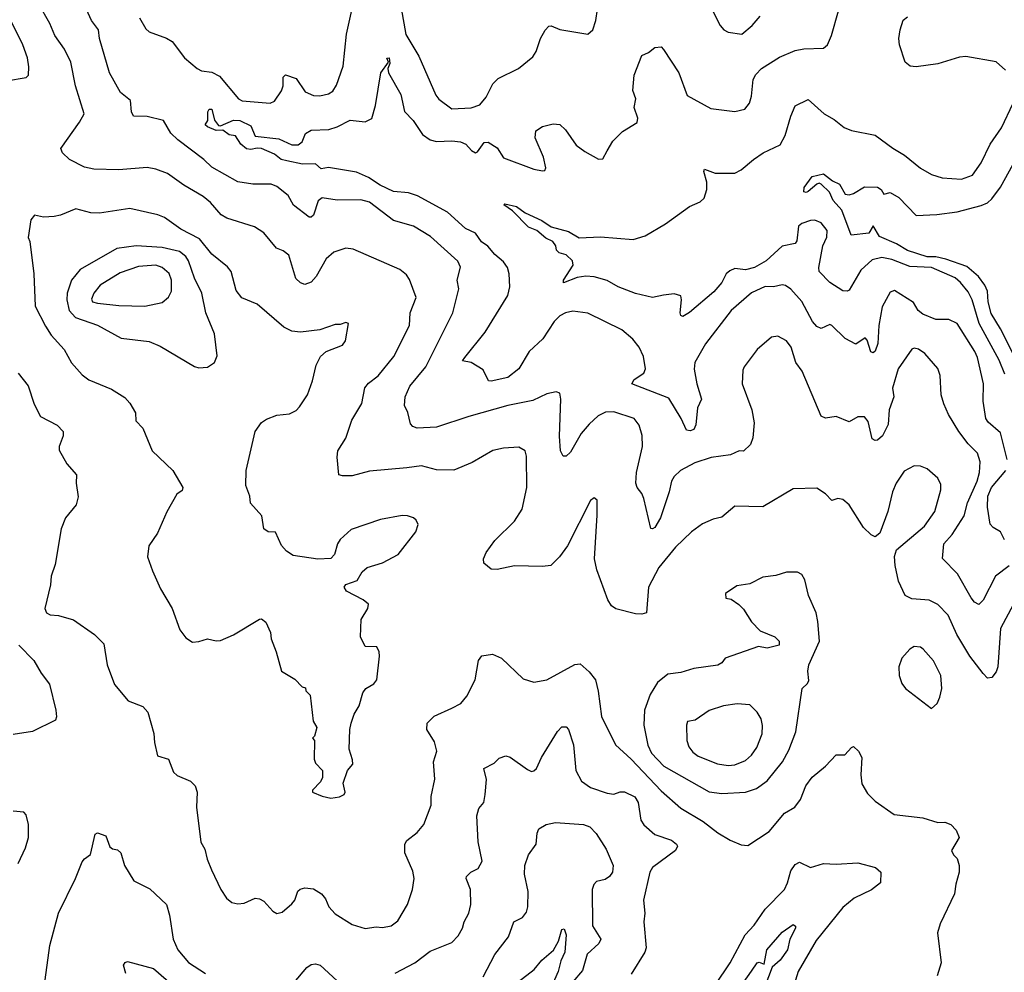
# Model space of a CAD drawing. Extents: x 1246230 to 1426786, y 660032 to 763141.
# Tile 534 of 566: x 1355396 to 1359952, y 743131 to 747542. Entities that reach past the tile are written whole.
import ezdxf

# ---------------------------------------------------------------- set-up
doc = ezdxf.new("R2010")
doc.units = 0

msp = doc.modelspace()

# ---------------------------------------------------------------- linework, layer by layer
at = {"layer": '0CON10XD'}
for points in [[(1359732.2, 744695), (1359693.1, 744785), (1359645, 744834.5), (1359605, 744854.5), (1359525, 744860), (1359492.9, 744875), (1359462.8, 744942.8), (1359446.7, 745015), (1359444.4, 745055.6), (1359453.1, 745086.9), (1359583, 745197), (1359630.6, 745265), (1359659.4, 745365), (1359659.1, 745389.1), (1359645, 745418.8), (1359595, 745462), (1359564.2, 745474.2), (1359535, 745476), (1359489.1, 745450.9), (1359451.4, 745395), (1359434.6, 745355.4), (1359413.5, 745265), (1359375.8, 745164.2), (1359355, 745146.7), (1359335.9, 745155.9), (1359300.9, 745190.9), (1359234.2, 745295), (1359205, 745320.8), (1359182.5, 745325), (1359155, 745315.8), (1359125, 745346), (1359085, 745373.3), (1358975, 745370), (1358835, 745285.8), (1358705, 745289.4), (1358645, 745238.6), (1358605, 745229.2), (1358555, 745206.9), (1358505, 745170), (1358431.3, 745098.7), (1358353.5, 745005), (1358305.6, 744915), (1358296.2, 744795), (1358275, 744789.2), (1358245, 744790.5), (1358153.9, 744813.9), (1358135, 744827.1), (1358117.5, 744855), (1358066.7, 744995), (1358055.6, 745045), (1358067.7, 745247.7), (1358067.7, 745317.7), (1358055, 745327.5), (1358036.7, 745315), (1357930.6, 745105), (1357894.2, 745055), (1357853.8, 745015), (1357815, 745009.4), (1357685, 745013.3), (1357605, 744995.7), (1357578.3, 744998.3), (1357544, 745025), (1357542.5, 745045), (1357554.3, 745075), (1357595, 745130.6), (1357685, 745220.6), (1357720.4, 745275), (1357743.1, 745375), (1357741.3, 745521.3), (1357735, 745546), (1357705, 745562.9), (1357635, 745558.1), (1357585, 745546.9), (1357489.1, 745490.9), (1357405, 745456), (1357325, 745458.1), (1357255, 745475.4), (1357187.2, 745467.2), (1357015, 745451.8), (1356935, 745430), (1356889.5, 745429.5), (1356873.3, 745435), (1356864.2, 745515.8), (1356867.5, 745545), (1356905.4, 745604.6), (1356933.3, 745686.7), (1356979.5, 745765), (1356993.2, 745836.8), (1357010.5, 745859.5), (1357055, 745893.3), (1357127.9, 745982.1), (1357199.4, 746125), (1357202.2, 746185), (1357230.6, 746255), (1357199.4, 746339.4), (1357185, 746360), (1357154.5, 746384.5), (1356939.1, 746479.1), (1356905, 746484.2), (1356848.8, 746465), (1356814.5, 746435), (1356767, 746353), (1356745, 746326.9), (1356715.8, 746315.8), (1356695, 746322.5), (1356673.8, 746343.8), (1356640.9, 746450.9), (1356615, 746471.4), (1356583.6, 746483.6), (1356525.4, 746555.4), (1356482.8, 746582.8), (1356355, 746623.3), (1356327.6, 746637.6), (1356278.1, 746695), (1356245, 746723.5), (1356155.3, 746775.3), (1356079.5, 746829.5), (1356025, 746850), (1355985, 746856.5), (1355855, 746846.2), (1355739.3, 746849.3), (1355695, 746858.6), (1355626.7, 746895), (1355593.8, 746925), (1355586.7, 746945), (1355673.1, 747066.9), (1355693.9, 747106.1), (1355653.6, 747235), (1355631.5, 747345), (1355602.8, 747405), (1355558.8, 747468.8), (1355535, 747524.2), (1355483.9, 747613.9)], [(1357161.3, 747595), (1357183.3, 747473.3), (1357243, 747373), (1357322.1, 747192.1), (1357335, 747174.3), (1357395, 747128.6), (1357485, 747133.5), (1357525, 747146.9), (1357555, 747182.2), (1357585, 747244.4), (1357610.3, 747269.7), (1357704.6, 747315.4), (1357770, 747370), (1357785.4, 747394.6), (1357805.5, 747454.5), (1357827, 747493), (1357845, 747511.2), (1357855, 747513.8), (1357895.8, 747495.8), (1358025, 747473.8), (1358048.8, 747495), (1358061.7, 747538.3), (1358076.7, 747645)], [(1358578, 747635), (1358638, 747515), (1358655, 747493.8), (1358675, 747484), (1358737.5, 747475), (1358785.4, 747514.6), (1358822, 747558)], [(1359975, 745013.2), (1359911.5, 744965), (1359855, 744854), (1359835, 744834.3), (1359815, 744844.2), (1359799.4, 744865), (1359736.2, 744976.2), (1359666.5, 745046.5), (1359672.6, 745115), (1359711.5, 745158.5), (1359766.6, 745245), (1359782.2, 745305), (1359826.7, 745405), (1359837.8, 745445), (1359840.4, 745495), (1359828.5, 745535), (1359785, 745578.1), (1359742.5, 745635), (1359693.6, 745713.6), (1359672.8, 745762.8), (1359660.9, 745805), (1359655.5, 745895), (1359645, 745926.2), (1359585, 745996.2), (1359555, 746016), (1359535, 746021.2), (1359525, 746016.7), (1359461.5, 745925), (1359435.6, 745835.6), (1359440.7, 745795), (1359420, 745735), (1359415, 745667.5), (1359389.4, 745615), (1359365, 745594.4), (1359355, 745592.9), (1359341.5, 745601.5), (1359321.8, 745681.8), (1359305, 745702.5), (1359275, 745702.5), (1359235, 745680), (1359175, 745704.4), (1359125, 745697.1), (1359105, 745706), (1359016.9, 745915), (1358987.5, 745955), (1358965.4, 746025.4), (1358944, 746055), (1358905, 746076), (1358875, 746071.4), (1358808.8, 746015), (1358748, 745935), (1358741.7, 745918.3), (1358738.6, 745855), (1358784.2, 745735), (1358794.2, 745675.8), (1358788.2, 745605), (1358778.5, 745575), (1358745, 745544.2), (1358725, 745545.7), (1358685, 745527.1), (1358595.4, 745514.6), (1358520.2, 745489.8), (1358454.4, 745455), (1358423.8, 745426.2), (1358411.5, 745405), (1358401.5, 745355), (1358361.5, 745235), (1358335, 745190.8), (1358325, 745184.3), (1358316.4, 745186.4), (1358283.8, 745325), (1358275, 745348.6), (1358252.9, 745375), (1358247.5, 745395), (1358249.6, 745445), (1358277.9, 745565), (1358276.3, 745616.3), (1358262.2, 745665), (1358240, 745695), (1358145, 745725.4), (1358106.2, 745723.8), (1358072.9, 745707.1), (1358030.8, 745669.2), (1357994.7, 745625.3), (1357945, 745540), (1357925, 745521.2), (1357911.2, 745521.2), (1357898, 745545), (1357893.9, 745613.9), (1357900.6, 745785), (1357895, 745812.5), (1357878.8, 745818.8), (1357835, 745809.2), (1357771.2, 745778.8), (1357655, 745755.9), (1357473.8, 745705), (1357325, 745655.6), (1357235, 745650), (1357215, 745658), (1357205, 745670), (1357192.2, 745722.2), (1357176.4, 745755), (1357179.2, 745795), (1357201.3, 745845), (1357275.6, 745934.4), (1357400.5, 746185), (1357427.5, 746295), (1357419.5, 746335), (1357435.4, 746395.4), (1357423.6, 746423.6), (1357297.1, 746537.1), (1357218, 746585), (1357125, 746611.8), (1357015, 746697.3), (1356975, 746707.1), (1356865, 746706.4), (1356795, 746717.1), (1356777.6, 746702.4), (1356755, 746636.2), (1356745, 746627.5), (1356735, 746627.5), (1356662.1, 746682.1), (1356637.9, 746727.9), (1356585, 746768.9), (1356559.8, 746779.8), (1356475, 746779.6), (1356405, 746791.5), (1356285, 746859.2), (1356248.5, 746895), (1356128.1, 746985), (1356095.4, 747015.4), (1356061.2, 747075), (1355985, 747092.9), (1355922, 747095), (1355913.1, 747115), (1355907.7, 747167.7), (1355862, 747205), (1355811.1, 747295), (1355764.3, 747455), (1355760, 747495), (1355727.9, 747537.9), (1355696.7, 747605)], [(1356607.8, 747212.2), (1356614.4, 747235), (1356614.2, 747275), (1356625, 747286), (1356675, 747270), (1356717.4, 747207.4), (1356755, 747190.6), (1356785, 747188.5), (1356825, 747197.5), (1356845, 747210.6), (1356861.9, 747238.1), (1356893.1, 747326.9), (1356908.8, 747475), (1356932.6, 747585)], [(1357095, 747363.3), (1357105.5, 747365), (1357108.8, 747338.8), (1357100, 747315), (1357102.5, 747295), (1357159.7, 747195), (1357176.9, 747116.9), (1357216.7, 747075), (1357259.8, 747009.8), (1357295, 746984.6), (1357325, 746977.8), (1357395, 746980.9), (1357435, 746976), (1357460.6, 746965), (1357486.2, 746936.2), (1357505, 746924.6), (1357515, 746929.6), (1357545, 746972.2), (1357564.4, 746974.4), (1357605, 746948.6), (1357635, 746901.9), (1357775, 746850), (1357815, 746841.2), (1357826.4, 746843.6), (1357830, 746855), (1357820, 746905), (1357781.2, 746995), (1357785, 747027.5), (1357815, 747046.7), (1357865, 747058.8), (1357895.7, 747055.7), (1357921.1, 747031.1), (1357971.2, 746961.2), (1358010.6, 746930.6), (1358075, 746896.2), (1358095, 746897.5), (1358113.8, 746935), (1358141.2, 746978.8), (1358185, 747023.8), (1358253.9, 747066.1), (1358255.8, 747085), (1358239.2, 747135), (1358246.7, 747175), (1358233.4, 747213.4), (1358240, 747285), (1358274.4, 747375.6), (1358305, 747389.2), (1358335, 747412.5), (1358365, 747416.2), (1358375, 747404), (1358445.5, 747295), (1358485, 747190.6), (1358595, 747130), (1358705, 747115.7), (1358752, 747128), (1358773.1, 747155), (1358782.4, 747187.6), (1358790.5, 747265), (1358802.4, 747287.6), (1358829.2, 747315), (1358911.7, 747368.3), (1358985, 747398.5), (1359025, 747406.7), (1359115, 747409.2), (1359134, 747425), (1359152.2, 747467.8), (1359185, 747582.5)], [(1355335, 747258.8), (1355425, 747273.3), (1355436, 747285), (1355437.3, 747322.7), (1355431.4, 747365), (1355410.6, 747425), (1355359.1, 747529.1)], [(1355949.5, 747549.5), (1355979.5, 747499.5), (1355994.7, 747484.7), (1356075, 747456.2), (1356101, 747441), (1356158.5, 747365), (1356216.5, 747315), (1356237.1, 747305), (1356285, 747298.4), (1356320, 747280), (1356408.6, 747175), (1356425, 747166.4), (1356555, 747154.5), (1356575.6, 747165), (1356607.8, 747212.2)], [(1359957.4, 747307.4), (1359915, 747346.9), (1359775, 747371.1), (1359745, 747367.8), (1359645, 747337.8), (1359545, 747322.9), (1359517, 747327), (1359494.3, 747344.3), (1359468, 747425), (1359464.3, 747455), (1359470, 747495), (1359485, 747538.8), (1359503.8, 747555)], [(1359966.2, 745505), (1359935, 745628.1), (1359877.7, 745677.7), (1359866.7, 745695), (1359854.1, 745775), (1359855.9, 745855.9), (1359828.2, 745978.2), (1359816.3, 746005), (1359735, 746135.5), (1359695, 746153.3), (1359635, 746153.4), (1359575, 746177.8), (1359554.2, 746195), (1359532.7, 746232.7), (1359445, 746287.5), (1359425, 746280), (1359387.8, 746212.2), (1359372, 746125), (1359367.3, 746042.7), (1359355, 746006.7), (1359345, 745998.8), (1359335, 746003.3), (1359318.2, 746058.2), (1359308.1, 746068.1), (1359265, 746040), (1359215.9, 746065.9), (1359155, 746126.2), (1359145, 746130), (1359105, 746112.5), (1359085, 746121.4), (1359065, 746144.2), (1359015, 746236.5), (1358965, 746293.8), (1358940.5, 746310.5), (1358924.6, 746314.6), (1358885, 746304.6), (1358845, 746306), (1358782.5, 746277.5), (1358688.9, 746195), (1358569.4, 746040.6), (1358520.6, 745955), (1358516.5, 745923.5), (1358529.2, 745855), (1358551.1, 745785), (1358532.2, 745745), (1358524.6, 745665.4), (1358515, 745643.8), (1358498.3, 745638.3), (1358481.8, 745641.8), (1358457.3, 745695), (1358400, 745790), (1358228.8, 745855), (1358240, 745875), (1358283.8, 745905), (1358292.5, 745925), (1358282.4, 745982.4), (1358262.2, 746025), (1358232.9, 746062.9), (1358182.2, 746105), (1358025, 746182.8), (1357955, 746191.6), (1357922, 746185), (1357895, 746170.9), (1357869.1, 746145), (1357816.3, 746063.7), (1357754.1, 746005.9), (1357705, 745924.4), (1357655, 745885.6), (1357578, 745868), (1357565, 745870), (1357541.2, 745921.2), (1357485, 745954), (1357445, 745962), (1357455, 745977.8), (1357550.6, 746095), (1357655.5, 746265), (1357663.8, 746305), (1357660.9, 746365), (1357652.5, 746395), (1357635, 746420.5), (1357594, 746454), (1357562.9, 746492.9), (1357533.2, 746513.2), (1357505, 746553.8), (1357459.4, 746575), (1357375, 746650.8), (1357236.7, 746726.7), (1357195, 746740.5), (1357125, 746746.7), (1357064.5, 746775), (1357010.6, 746810.6), (1356954, 746835), (1356825, 746856.5), (1356791.5, 746851.5), (1356765, 746874.8), (1356705, 746873.3), (1356632.4, 746887.6), (1356605, 746894.9), (1356575, 746918.2), (1356515.1, 746945.1), (1356495, 746947.4), (1356465, 746940.3), (1356445, 746944.3), (1356418.8, 746965), (1356395, 747004.3), (1356365, 747008.2), (1356335, 747030), (1356305, 747028.6), (1356264.3, 747045), (1356254.5, 747055), (1356265.7, 747075), (1356265.8, 747114.2), (1356272.3, 747127.7), (1356285, 747126.7), (1356297.1, 747077.1), (1356315, 747051.2), (1356325, 747050), (1356384.4, 747075.6), (1356414.4, 747075), (1356465, 747050.8), (1356485, 747001.5), (1356595, 746990), (1356655, 746962.5), (1356685, 746962.9), (1356703.2, 746976.8), (1356718.6, 747015), (1356745, 747030.5), (1356826.3, 747033.7), (1356864.5, 747045.5), (1356925, 747075.7), (1356995, 747068.8), (1357025, 747083.8), (1357042.9, 747145), (1357067.3, 747295), (1357102.5, 747345), (1357095, 747363.3)], [(1359955, 745900), (1359928.4, 745965), (1359836.2, 746135), (1359803.4, 746245), (1359785, 746282.1), (1359750.3, 746325), (1359725, 746346), (1359615, 746394.8), (1359515, 746398.2), (1359431.7, 746431.7), (1359385, 746440.3), (1359340.3, 746429.7), (1359288.3, 746381.7), (1359235, 746290), (1359225, 746284.4), (1359205, 746286.5), (1359145, 746325.3), (1359096.2, 746376.2), (1359093.7, 746395), (1359112.5, 746495), (1359131.5, 746535), (1359132.8, 746565), (1359105, 746601.2), (1359075, 746613.8), (1359055, 746612.5), (1359015, 746597.7), (1359000, 746585), (1358992.5, 746517.5), (1358984.5, 746505.5), (1358925, 746492.5), (1358850.8, 746425), (1358796.2, 746393.8), (1358755, 746384.2), (1358705, 746390.2), (1358681.5, 746378.5), (1358664.8, 746365), (1358644.8, 746325.2), (1358608.7, 746281.3), (1358495, 746185.4), (1358465, 746166.7), (1358455, 746172.5), (1358452.5, 746185), (1358458.8, 746245), (1358455, 746262.5), (1358425, 746272), (1358375, 746266), (1358325, 746256), (1358245, 746274.2), (1358165, 746304.2), (1358115, 746333.8), (1358055, 746350.8), (1358015, 746354), (1357975, 746348.5), (1357912.7, 746322.7), (1357913.1, 746335), (1357957.5, 746405), (1357953.3, 746425), (1357925, 746452.5), (1357891.7, 746461.7), (1357880, 746475), (1357877.5, 746495), (1357863.3, 746515), (1357830.1, 746530.1), (1357788.6, 746565), (1357751.1, 746581.1), (1357677.1, 746657.1), (1357636.7, 746685), (1357640.5, 746689.5), (1357695, 746676), (1357735, 746647.1), (1357811.5, 746611.5), (1357855, 746582.9), (1357935, 746561.1), (1357985, 746532), (1358083.2, 746536.8), (1358235, 746523.6), (1358290.7, 746540.7), (1358384, 746596), (1358495, 746676), (1358545, 746698), (1358563.3, 746715), (1358576, 746755), (1358575, 746790), (1358562, 746838), (1358565, 746850), (1358615, 746831.2), (1358705, 746830.8), (1358735, 746845.8), (1358791.2, 746895), (1358836.2, 746925), (1358915, 746961.4), (1358937.8, 747005), (1358964.4, 747095), (1358985, 747142.5), (1359045, 747172.5), (1359118.8, 747105), (1359165, 747080), (1359211.7, 747041.7), (1359245, 747028.6), (1359355, 747006.9), (1359436.6, 746946.6), (1359490.8, 746915), (1359565, 746854.4), (1359615.5, 746825.5), (1359665, 746810), (1359755, 746802.5), (1359805, 746821.4), (1359845, 746879.2), (1359886.4, 746965), (1359939.2, 747040.8), (1359994.2, 747155)], [(1359993.4, 745995), (1359935, 746110), (1359891.3, 746181.3), (1359878.1, 746235), (1359874.8, 746284.8), (1359862.8, 746312.8), (1359832.3, 746352.3), (1359779.2, 746399.2), (1359682.1, 746432.1), (1359635, 746443.7), (1359595, 746443.6), (1359505, 746472.6), (1359453.2, 746503.2), (1359375, 746537.1), (1359345, 746586.7), (1359325, 746552.5), (1359244, 746544), (1359199.9, 746659.9), (1359160.3, 746705), (1359143.4, 746743.4), (1359105, 746780), (1359095, 746784.3), (1359085, 746780), (1359045, 746746.2), (1359035, 746741.5), (1359024.5, 746745), (1359026.6, 746765), (1359063.8, 746816.2), (1359115, 746828.2), (1359156.9, 746795), (1359190.4, 746780.4), (1359216, 746734), (1359235, 746730.8), (1359255, 746736.2), (1359305, 746767.1), (1359365, 746765.5), (1359382.5, 746755), (1359395, 746733.8), (1359425, 746741.5), (1359465, 746718.2), (1359543.8, 746635), (1359640.8, 746639.2), (1359735, 746652.7), (1359845, 746681.4), (1359875, 746694), (1359895, 746712.5), (1359935, 746766.4), (1360028.2, 746935)], [(1356835, 743938), (1356875, 743943.8), (1356897.5, 743955), (1356902.5, 743965), (1356893, 744007), (1356912.5, 744065), (1356936.7, 744095), (1356936.2, 744115), (1356920, 744165), (1356923.3, 744255), (1356930, 744285), (1356944.1, 744325.9), (1356966.7, 744365), (1356983.3, 744425), (1356997.5, 744445), (1357035, 744466.2), (1357048.6, 744485), (1357061.2, 744595), (1357060, 744615), (1357048.3, 744638.3), (1356995, 744640), (1356972.5, 744685), (1356976.7, 744765), (1357006.7, 744815), (1357010, 744835), (1356985, 744855.6), (1356908.8, 744895), (1356896.7, 744915), (1356905, 744926.7), (1356957.5, 744945), (1356980, 744985), (1357003.9, 745006.1), (1357075, 745026.2), (1357146.7, 745065), (1357228.8, 745171.2), (1357240, 745205), (1357230, 745225), (1357217.5, 745235), (1357190, 745245), (1357165, 745246), (1357065, 745227.5), (1356929.2, 745180.8), (1356878.8, 745135), (1356866.7, 745115), (1356852.5, 745065), (1356835, 745047.5), (1356776.1, 745043.9), (1356660.9, 745060.9), (1356630.9, 745080.9), (1356607, 745107), (1356579.5, 745169.5), (1356545, 745170), (1356526, 745185), (1356515.6, 745245), (1356463, 745303), (1356460, 745335), (1356442, 745385), (1356443.8, 745455), (1356485.5, 745634.5), (1356515, 745676), (1356537.6, 745692.4), (1356585, 745710.6), (1356645, 745717.5), (1356675, 745732), (1356691.3, 745748.7), (1356726.9, 745805), (1356750.7, 745869.3), (1356767.6, 745942.4), (1356788.1, 745981.9), (1356814.3, 746005.7), (1356890, 746035), (1356904, 746055), (1356917.5, 746135), (1356905, 746140), (1356879.3, 746130.7), (1356855, 746130), (1356785, 746106.2), (1356695, 746094.4), (1356655, 746098.9), (1356617.6, 746117.6), (1356495, 746224.3), (1356423.4, 746253.4), (1356398, 746288), (1356375, 746376.2), (1356357.4, 746397.4), (1356285, 746455.6), (1356227.7, 746527.7), (1356141.8, 746571.8), (1356065, 746625.5), (1356035, 746637.3), (1355905, 746667.7), (1355765, 746645.6), (1355725, 746646.7), (1355655, 746665.5), (1355585, 746636), (1355555, 746630), (1355505, 746628), (1355463.6, 746636.4), (1355446.7, 746615), (1355435, 746532.5), (1355442, 746515), (1355460.8, 746365), (1355466.9, 746215), (1355515, 746121.9), (1355541.3, 746081.3), (1355601.1, 746015), (1355635, 745953.1), (1355685, 745897.1), (1355715, 745874.2), (1355820.9, 745830.9), (1355882.3, 745792.3), (1355905.9, 745765.9), (1355931.7, 745721.7), (1355933.8, 745685), (1355965, 745650), (1356008, 745545), (1356104, 745455), (1356150, 745375), (1356147.7, 745362.3), (1356123.3, 745345), (1356077.3, 745262.7), (1356033.8, 745165), (1355992.5, 745105), (1355986.7, 745055), (1356009.5, 744989.5), (1356047.3, 744907.3), (1356101.2, 744815), (1356137.3, 744717.3), (1356165, 744680), (1356195, 744660), (1356225, 744662), (1356265, 744675.7), (1356305, 744666), (1356325, 744668), (1356385.7, 744694.3), (1356505, 744766.7), (1356515, 744767.5), (1356535, 744752.5), (1356556.7, 744705), (1356560, 744675), (1356583.3, 744615), (1356607.5, 744525), (1356668.3, 744488.3), (1356703.6, 744453.6), (1356718.3, 744448.3), (1356720, 744435), (1356740, 744415), (1356753.6, 744293.6), (1356770, 744265), (1356760, 744225), (1356750, 744215), (1356760, 744205), (1356758.3, 744118.3), (1356765, 744100), (1356797.5, 744065), (1356796.4, 744033.6), (1356787, 744013), (1356750, 743975), (1356750, 743965), (1356795, 743946.2), (1356835, 743938)], [(1356225, 745930), (1356265, 745933.3), (1356297.5, 745955), (1356308.8, 745985), (1356296.8, 746086.8), (1356257.3, 746185), (1356239.3, 746275), (1356204.4, 746344.4), (1356176.3, 746425), (1356164.6, 746445), (1356135, 746468.1), (1356055, 746486.6), (1355935, 746494.1), (1355845, 746482.7), (1355675.4, 746384.6), (1355635.6, 746335), (1355614.6, 746275), (1355614, 746245), (1355624.7, 746195), (1355653.3, 746163.3), (1355755, 746126.8), (1355865, 746067.8), (1355995, 746052.2), (1356045, 746030.8), (1356205, 745936.2), (1356225, 745930)], [(1355975, 746214.6), (1356055, 746232.2), (1356083.5, 746256.5), (1356098.2, 746285), (1356098.6, 746335), (1356086.6, 746366.6), (1356055.6, 746395), (1356025, 746404.8), (1355945, 746399.5), (1355860.1, 746369.9), (1355768, 746312), (1355738.6, 746275), (1355727.3, 746247.3), (1355733.1, 746235), (1355755, 746229.5), (1355855, 746218.1), (1355975, 746214.6)], [(1355388.8, 745905), (1355435, 745846.7), (1355462.2, 745762.2), (1355491.9, 745705), (1355568.8, 745665), (1355597.5, 745635), (1355597.5, 745615), (1355578, 745565), (1355578.8, 745548.8), (1355613.8, 745485), (1355658.8, 745435), (1355657.1, 745395), (1355666.8, 745333.2), (1355657.1, 745295), (1355606.9, 745235), (1355587.8, 745185), (1355560.5, 745019.5), (1355541.9, 744965), (1355538, 744925), (1355512, 744815), (1355520, 744795), (1355536, 744786), (1355575, 744783.3), (1355645, 744763.8), (1355742.5, 744695), (1355785, 744652.5), (1355800.8, 744555), (1355835, 744463.8), (1355897.6, 744387.6), (1355965, 744362.5), (1355988, 744335), (1356016.1, 744236.1), (1356018.8, 744195), (1356033.9, 744133.9), (1356085, 744117.5), (1356107.1, 744057.1), (1356125, 744043.1), (1356186.8, 744016.8), (1356207.1, 743995), (1356217.1, 743965), (1356214.4, 743895), (1356234.4, 743734.4), (1356251.7, 743701.7), (1356262.5, 743655), (1356283.8, 743605), (1356326.7, 743515), (1356353.3, 743475), (1356377.5, 743455), (1356405, 743448), (1356435, 743451.2), (1356485, 743473.8), (1356505, 743471.2), (1356525, 743461.2), (1356566.7, 743415), (1356585.8, 743404.2), (1356609.7, 743410.3), (1356655, 743448), (1356668.6, 743465), (1356683.3, 743506.7), (1356693.3, 743516.7), (1356715, 743522.9), (1356755, 743516.9), (1356792, 743495), (1356811.3, 743471.3), (1356826, 743435), (1356855, 743402.5), (1356935, 743352.5), (1356995, 743334.2), (1357045, 743341.2), (1357075, 743338.8), (1357115, 743345.8), (1357145, 743370), (1357190, 743445), (1357213.1, 743515), (1357221.9, 743565), (1357215, 743600), (1357178.6, 743685), (1357177.5, 743725), (1357187.9, 743742.1), (1357235, 743778.8), (1357266, 743815), (1357300, 743905), (1357300, 743945), (1357316.2, 744025), (1357310, 744105), (1357325.7, 744155), (1357315, 744197.5), (1357280, 744255), (1357280.8, 744285), (1357313.3, 744316.7), (1357395, 744354), (1357436.7, 744375), (1357465, 744410), (1357504.2, 744485), (1357519.2, 744575), (1357535, 744596.2), (1357583.9, 744603.9), (1357625, 744585.8), (1357725, 744490), (1357775, 744474.2), (1357835.5, 744484.5), (1357965, 744556.9), (1357989.1, 744559.1), (1358031.7, 744521.7), (1358060, 744485), (1358072.7, 744432.7), (1358087.8, 744315), (1358152.5, 744185), (1358225, 744118.5), (1358365, 743970.8), (1358455, 743891.5), (1358559.2, 743829.2), (1358627.3, 743777.3), (1358683.6, 743743.6), (1358735, 743721.2), (1358765, 743718.8), (1358865, 743782.9), (1358935, 743867.7), (1358983.5, 743895), (1359009.3, 743930.7), (1359033.8, 743995), (1359063.3, 744035), (1359125, 744085.7), (1359175, 744138), (1359215, 744137.5), (1359245, 744172.5), (1359255, 744176.7), (1359277.5, 744155), (1359293.8, 744125), (1359288.1, 744045), (1359293.4, 744003.4), (1359319.4, 743959.4), (1359355, 743924), (1359442.4, 743862.4), (1359575, 743845.6), (1359645, 743824), (1359677, 743827), (1359705.6, 743815.6), (1359729.1, 743789.1), (1359744, 743755), (1359708.8, 743695), (1359716.7, 743675), (1359735, 743657.5), (1359744, 743625), (1359744, 743595), (1359728.8, 743538.8), (1359722, 743495), (1359656.2, 743355), (1359643.6, 743313.6), (1359660, 743175), (1359641.2, 743115)], [(1359953.4, 745133.4), (1359935, 745170), (1359900.2, 745190.2), (1359886.7, 745206.7), (1359874.4, 745284.4), (1359876.5, 745335), (1359892.7, 745375), (1359958.8, 745455)], [(1358645, 743959.1), (1358755, 743964.6), (1358805, 743982.7), (1358855, 744017.8), (1358925.4, 744105), (1358955, 744159.2), (1358987.2, 744245), (1359017.1, 744445), (1359042, 744468), (1359048.3, 744481.7), (1359043.8, 744525), (1359047.5, 744555), (1359097.5, 744665), (1359090, 744755), (1359081.2, 744795), (1359045.9, 744875.9), (1359028.7, 744948.7), (1359015, 744972.5), (1358995, 744983.3), (1358945, 744983.8), (1358895, 744968), (1358835, 744961.2), (1358775, 744930), (1358715, 744920), (1358662.5, 744885), (1358664.1, 744864.1), (1358688.3, 744858.3), (1358723.9, 744833.9), (1358745, 744812.5), (1358783.2, 744753.2), (1358822.3, 744712.3), (1358890, 744685), (1358910, 744665), (1358910, 744645), (1358855, 744631.2), (1358815, 744640), (1358660, 744585), (1358645, 744563.3), (1358627.1, 744552.9), (1358515, 744537.5), (1358455, 744519.4), (1358395, 744510.8), (1358346.8, 744473.2), (1358313.3, 744416.7), (1358287.1, 744345), (1358284.6, 744275.4), (1358302.8, 744182.8), (1358319.2, 744145), (1358376.2, 744085), (1358587.1, 743967.1), (1358645, 743959.1)], [(1359994.4, 744835), (1359935, 744723.3), (1359922.1, 744545), (1359915, 744522), (1359895, 744496.2), (1359875, 744493.3), (1359855, 744514), (1359792.2, 744595), (1359732.2, 744695)], [(1355392.2, 744645), (1355460.5, 744575), (1355495.5, 744515.5), (1355534.2, 744465), (1355563.1, 744345), (1355565.7, 744314.3), (1355560.8, 744299.2), (1355455, 744245.6), (1355365, 744231.5)], [(1359615, 744352.5), (1359642.5, 744375), (1359653.8, 744405), (1359663.8, 744445), (1359658.6, 744505), (1359625, 744573.8), (1359577.6, 744627.6), (1359565, 744635.8), (1359535, 744640), (1359515, 744628), (1359478, 744585), (1359464.2, 744545), (1359466, 744505), (1359478.3, 744468.3), (1359494.5, 744444.5), (1359615, 744352.5)], [(1358675, 744089.3), (1358705, 744092.2), (1358755, 744112.5), (1358782.9, 744137.1), (1358807.4, 744172.6), (1358832, 744235), (1358833.7, 744273.6), (1358827.3, 744305), (1358808, 744335), (1358775, 744368.9), (1358716.4, 744373.6), (1358653.3, 744365), (1358586.2, 744343.8), (1358521.7, 744298.3), (1358487, 744293), (1358481.2, 744275), (1358483.1, 744205), (1358493.1, 744175), (1358510.6, 744150.6), (1358535, 744132.3), (1358625, 744096.4), (1358675, 744089.3)], [(1357133.2, 743126.8), (1357224.2, 743175), (1357295, 743229.4), (1357395, 743269.2), (1357425, 743300), (1357444.4, 743335), (1357452.5, 743365), (1357474.2, 743405), (1357484.2, 743445), (1357481.9, 743515), (1357462, 743565), (1357463.8, 743575), (1357483.3, 743595), (1357517.5, 743612.5), (1357535.8, 743645), (1357516.7, 743735), (1357511.8, 743855), (1357520, 743890), (1357543, 743917), (1357550.6, 743955), (1357555.9, 744024.1), (1357543.8, 744075), (1357590.8, 744099.2), (1357615, 744123.3), (1357645, 744133.3), (1357665, 744128), (1357745, 744069.4), (1357765, 744061.4), (1357775, 744064.3), (1357786.7, 744075), (1357810.4, 744125), (1357885, 744245.6), (1357905, 744266.9)], [(1357905, 744266.9), (1357925, 744268), (1357935.6, 744255.6), (1357957.9, 744185), (1357969.1, 744065), (1357995, 744015.5), (1358037.1, 743987.1), (1358115, 743961.2), (1358145, 743955.5), (1358175, 743966.7), (1358195, 743966.9), (1358243.1, 743943.1), (1358257.4, 743917.4), (1358270, 743835), (1358283.6, 743813.6), (1358335, 743769.5), (1358412.5, 743742.5), (1358436, 743725), (1358440, 743715), (1358430, 743695), (1358324.1, 743615.9), (1358311.9, 743595), (1358283.1, 743465), (1358288.1, 743405), (1358284.4, 743365), (1358295.6, 743245), (1358289.4, 743225), (1358225, 743122)], [(1355388.8, 743635), (1355422.3, 743707.7), (1355436.2, 743755), (1355436, 743815), (1355425, 743860), (1355415, 743872.5), (1355365, 743877.5)], [(1357540.4, 743109.6), (1357595, 743213.1), (1357657.7, 743295), (1357682.9, 743365), (1357722, 743385), (1357740.5, 743409.5), (1357746.9, 743435), (1357749.2, 743505), (1357731.9, 743585), (1357733.1, 743625), (1357750, 743675), (1357785.6, 743725), (1357790.8, 743775), (1357798.8, 743795), (1357832.5, 743815), (1357875, 743824.3), (1358004.2, 743815.8), (1358035, 743804.2), (1358063.6, 743773.6), (1358110.6, 743700.6), (1358142.5, 743625), (1358139.6, 743595), (1358125.2, 743574.8), (1358105, 743560.4), (1358065, 743551.1), (1358052.5, 743537.5), (1358044.8, 743515), (1358046.6, 743346.6), (1358084.4, 743285), (1358075.9, 743264.1), (1358021.2, 743215), (1358000.6, 743139.4), (1357955, 743086.9)], [(1355513, 743097), (1355534.4, 743255), (1355575.6, 743404.4), (1355654.3, 743565.7), (1355685, 743642.5), (1355695, 743656.7), (1355723.6, 743676.4), (1355745, 743770), (1355755, 743776.7), (1355795, 743762.5), (1355812, 743712), (1355825, 743702.5), (1355848, 743698), (1355863.3, 743685), (1355880, 743625), (1355924.3, 743555), (1355997.7, 743517.7), (1356074.4, 743445), (1356088.9, 743395), (1356105.4, 743285.4), (1356127.5, 743235), (1356176.4, 743176.4), (1356255, 743126.2)], [(1358615, 743072.3), (1358684, 743175), (1358753.6, 743305), (1358795, 743350), (1358846.1, 743423.9), (1358934.5, 743515), (1358949.6, 743545), (1358965, 743601.2), (1358985, 743630), (1359005, 743641.2), (1359055, 743617.1), (1359115.6, 743635.6), (1359175, 743632.5), (1359275, 743638.1), (1359356.8, 743616.8), (1359380.7, 743595), (1359379.1, 743545), (1359337.5, 743512.5), (1359256.9, 743475), (1359205, 743430.6), (1359082.3, 743277.7), (1358997.7, 743135), (1358985.5, 743095)], [(1357663, 743057), (1357776.2, 743143.8), (1357812.7, 743187.3), (1357866.7, 743233.2), (1357890, 743275), (1357905, 743328.8), (1357915, 743332.5), (1357924.5, 743304.5), (1357918.4, 743225), (1357899.3, 743185), (1357887.6, 743135), (1357825.3, 742995)], [(1358783, 743137), (1358809.2, 743175), (1358817.4, 743177.4), (1358841.7, 743168.3), (1358854, 743235), (1358925, 743317.3), (1358975, 743352), (1358986.2, 743345), (1358986.1, 743336.1), (1358959.2, 743285), (1358948.9, 743235), (1358915, 743187.5), (1358878.8, 743155), (1358844.2, 743065.8)], [(1355886.2, 743125), (1355876.2, 743165), (1355883, 743177), (1355895, 743182), (1356015, 743148.1), (1356145, 743036.5)], [(1356666.1, 743083.9), (1356725, 743154.2), (1356745, 743167.1), (1356765, 743170.8), (1356786.2, 743165), (1356865, 743092)], [(1358737.5, 743072.5), (1358783, 743137)]]:
    msp.add_lwpolyline(points, dxfattribs=at)

doc.saveas('drawing.dxf')
